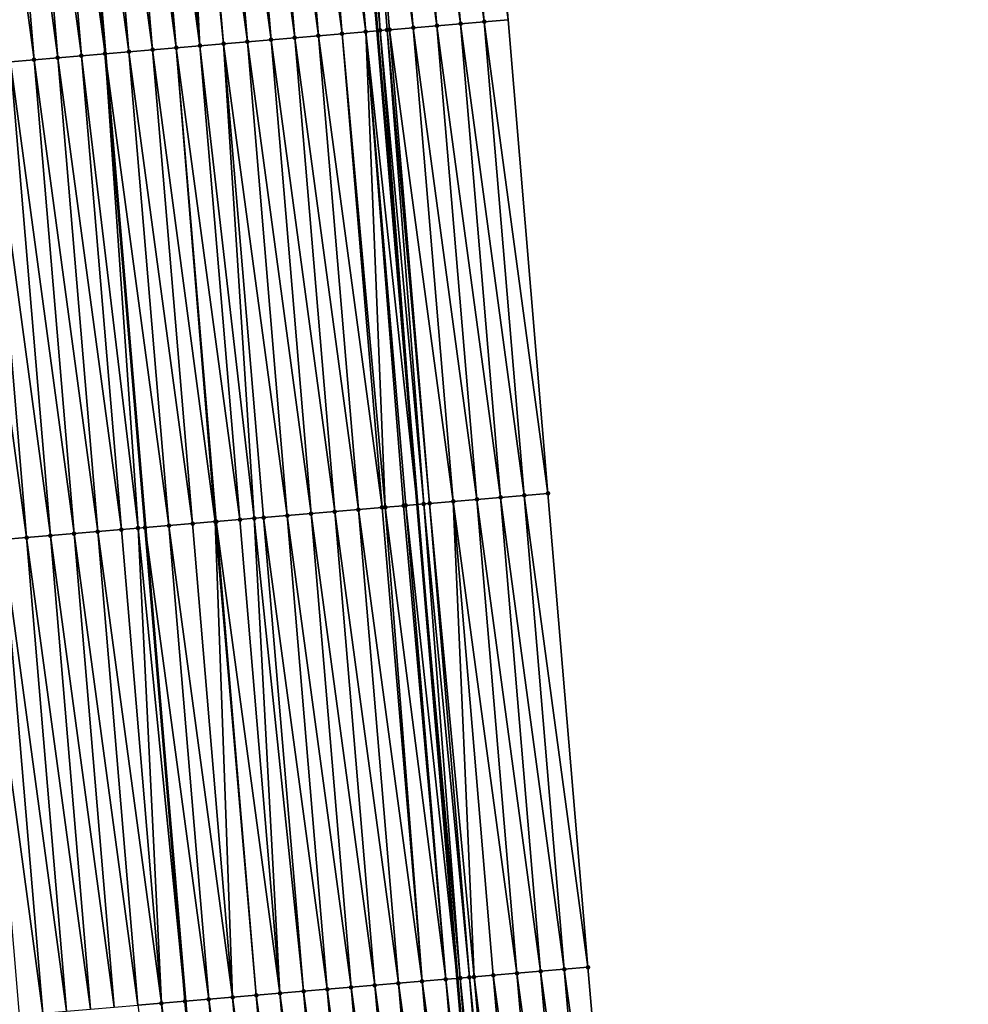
# Model space of a CAD drawing. Header units: feet. Extents: x 2007189 to 2022806, y 818621 to 837694.
# Tile 284 of 656: x 2011404 to 2011444, y 827768 to 827809. Entities that reach past the tile are written whole.
import ezdxf

# ---------------------------------------------------------------- set-up
doc = ezdxf.new("R2010")
doc.units = ezdxf.units.FT
doc.header["$MEASUREMENT"] = 0
for name, color, linetype, lineweight in [('EP_Travel Lane', 172, 'Continuous', 53), ('Road Shots', 141, 'Continuous', 100), ('Road X-Section', 40, 'Continuous', 13), ('STRIPING', 60, 'Continuous', 53)]:
    doc.layers.add(name, color=color, linetype=linetype, lineweight=lineweight)
doc.layers.add('I-77-MM17-21_SB-Surface-Border', color=7, linetype='Continuous')
doc.layers.add('I-77-MM17-21_SB-Surface-TIN', color=7, linetype='Continuous')

msp = doc.modelspace()

# ---------------------------------------------------------------- linework, layer by layer
at = {"layer": 'EP_Travel Lane'}
msp.add_polyline3d([(2011409.04316171, 827948.2270150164, 310.9846433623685), (2011410.169918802, 827928.2592545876, 310.8458249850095), (2011411.330067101, 827908.479919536, 310.7215477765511), (2011412.731529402, 827888.5294200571, 310.6054672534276), (2011414.132993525, 827868.5788946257, 310.4939061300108), (2011415.534457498, 827848.62837135, 310.3819786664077), (2011416.96838577, 827828.8682910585, 310.2899711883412), (2011418.649873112, 827808.9391358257, 310.247809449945), (2011420.33135064, 827789.0100969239, 310.1681528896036), (2011422.012834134, 827769.0809873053, 310.1113207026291), (2011423.720994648, 827749.3435249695, 310.0178631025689), (2011425.680445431, 827729.4397837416, 309.9706339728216), (2011427.639887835, 827709.5361276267, 309.8995087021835), (2011429.599320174, 827689.6325737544, 309.7996752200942), (2011431.582848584, 827669.8592942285, 309.7448430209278), (2011433.791590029, 827649.9815988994, 309.6945927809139), (2011436.000330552, 827630.1039118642, 309.639999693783), (2011438.209076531, 827610.2261757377, 309.6110393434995)], dxfattribs=at)
at = {"layer": 'I-77-MM17-21_SB-Surface-Border', "color": 3, "linetype": 'Continuous', "lineweight": -3}
msp.add_polyline3d([(2011414.554255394, 827948.5394865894, 310.739899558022), (2011414.682612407, 827928.5151821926, 310.6348877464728), (2011414.843438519, 827908.7277827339, 310.5673991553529), (2011416.245883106, 827888.7773809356, 310.4463364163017), (2011418.64584668, 827868.8973776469, 310.2771254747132), (2011420.048297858, 827848.946882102, 310.1724531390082), (2011422.471112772, 827829.3334139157, 310.0210157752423), (2011424.152601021, 827809.4042479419, 309.9823096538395), (2011425.834083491, 827789.4751504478, 309.9215481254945), (2011427.515572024, 827769.5459811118, 309.8839816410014), (2011429.215421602, 827749.8852284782, 309.7961838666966), (2011431.174863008, 827729.9815825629, 309.722194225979), (2011433.134304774, 827710.0779329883, 309.6492331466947), (2011434.098569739, 827690.0761857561, 309.6113424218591), (2011437.063461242, 827670.4518728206, 309.5083658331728), (2011439.211739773, 827650.5676363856, 309.4626476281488), (2011440.365810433, 827630.5759257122, 309.4483416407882), (2011443.508296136, 827610.7991700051, 309.3677215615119)], dxfattribs=at)
at = {"layer": 'I-77-MM17-21_SB-Surface-TIN', "color": 128, "linetype": 'Continuous', "lineweight": -3}
for points in [[(2011422.159708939, 827809.2357805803, 310.0849697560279), (2011420.478220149, 827829.1649529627, 310.1216063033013), (2011419.481774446, 827829.0807152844, 310.1742240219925)], [(2011423.156154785, 827809.3200165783, 310.0328924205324), (2011421.474665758, 827829.2491917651, 310.068626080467), (2011420.478220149, 827829.1649529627, 310.1216063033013)], [(2011422.159708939, 827809.2357805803, 310.0849697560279), (2011423.156154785, 827809.3200165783, 310.0328924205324), (2011420.478220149, 827829.1649529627, 310.1216063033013)], [(2011423.156154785, 827809.3200165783, 310.0328924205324), (2011424.152601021, 827809.4042479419, 309.9823096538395), (2011421.474665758, 827829.2491917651, 310.068626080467)], [(2011417.177469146, 827808.8147258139, 310.3049739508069), (2011415.49598021, 827828.7438999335, 310.3410427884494), (2011414.499528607, 827828.6597321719, 310.3711135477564)], [(2011415.49598021, 827828.7438999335, 310.3410427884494), (2011418.17391664, 827808.8989422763, 310.2591965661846), (2011416.492430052, 827828.8280885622, 310.3042427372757)], [(2011417.177469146, 827808.8147258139, 310.3049739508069), (2011418.17391664, 827808.8989422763, 310.2591965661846), (2011415.49598021, 827828.7438999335, 310.3410427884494)], [(2011416.492430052, 827828.8280885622, 310.3042427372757), (2011418.649873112, 827808.9391358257, 310.247809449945), (2011416.96838577, 827828.8682910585, 310.2899711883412)], [(2011416.492430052, 827828.8280885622, 310.3042427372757), (2011418.17391664, 827808.8989422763, 310.2591965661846), (2011418.649873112, 827808.9391358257, 310.247809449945)], [(2011417.47990214, 827828.9114972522, 310.2746333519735), (2011416.96838577, 827828.8682910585, 310.2899711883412), (2011418.774723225, 827808.9496791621, 310.2448224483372)], [(2011418.774723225, 827808.9496791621, 310.2448224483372), (2011416.96838577, 827828.8682910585, 310.2899711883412), (2011418.649873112, 827808.9391358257, 310.247809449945)], [(2011417.47990214, 827828.9114972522, 310.2746333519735), (2011419.170369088, 827808.9831000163, 310.2323561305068), (2011417.488881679, 827828.9122560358, 310.2742648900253)], [(2011417.47990214, 827828.9114972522, 310.2746333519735), (2011418.774723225, 827808.9496791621, 310.2448224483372), (2011419.070052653, 827808.9746230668, 310.2364954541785)], [(2011417.47990214, 827828.9114972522, 310.2746333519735), (2011419.070052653, 827808.9746230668, 310.2364954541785), (2011419.170369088, 827808.9831000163, 310.2323561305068)], [(2011417.488881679, 827828.9122560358, 310.2742648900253), (2011420.166814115, 827809.0673457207, 310.1771485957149), (2011418.485328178, 827828.9964842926, 310.2246854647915)], [(2011417.488881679, 827828.9122560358, 310.2742648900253), (2011419.170369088, 827808.9831000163, 310.2323561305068), (2011420.166814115, 827809.0673457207, 310.1771485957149)], [(2011421.163263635, 827809.1515381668, 310.1391160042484), (2011419.481774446, 827829.0807152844, 310.1742240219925), (2011418.485328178, 827828.9964842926, 310.2246854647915)], [(2011420.166814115, 827809.0673457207, 310.1771485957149), (2011421.163263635, 827809.1515381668, 310.1391160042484), (2011418.485328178, 827828.9964842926, 310.2246854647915)], [(2011421.163263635, 827809.1515381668, 310.1391160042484), (2011422.159708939, 827809.2357805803, 310.0849697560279), (2011419.481774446, 827829.0807152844, 310.1742240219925)], [(2011411.198764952, 827808.3096549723, 310.5061340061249), (2011410.1674743, 827828.2937331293, 310.5278803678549), (2011409.517275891, 827828.2388305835, 310.5417129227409)], [(2011412.195215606, 827808.3938339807, 310.4724349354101), (2011410.513729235, 827828.3229776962, 310.5183011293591), (2011410.1674743, 827828.2937331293, 310.5278803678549)], [(2011411.198764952, 827808.3096549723, 310.5061340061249), (2011412.195215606, 827808.3938339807, 310.4724349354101), (2011410.1674743, 827828.2937331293, 310.5278803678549)], [(2011413.191666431, 827808.4780109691, 310.4393871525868), (2011411.510178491, 827828.4071732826, 310.4792573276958), (2011410.513729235, 827828.3229776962, 310.5183011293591)], [(2011412.195215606, 827808.3938339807, 310.4724349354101), (2011413.191666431, 827808.4780109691, 310.4393871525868), (2011410.513729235, 827828.3229776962, 310.5183011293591)], [(2011414.188117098, 827808.5621898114, 310.405741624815), (2011412.506628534, 827828.4913595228, 310.4432275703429), (2011411.510178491, 827828.4071732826, 310.4792573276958)], [(2011413.191666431, 827808.4780109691, 310.4393871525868), (2011414.188117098, 827808.5621898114, 310.405741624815), (2011411.510178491, 827828.4071732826, 310.4792573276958)], [(2011415.184566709, 827808.6463811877, 310.3680539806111), (2011413.503078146, 827828.57555088, 310.4055475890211), (2011412.506628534, 827828.4913595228, 310.4432275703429)], [(2011414.188117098, 827808.5621898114, 310.405741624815), (2011415.184566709, 827808.6463811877, 310.3680539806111), (2011412.506628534, 827828.4913595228, 310.4432275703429)], [(2011416.181016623, 827808.7305689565, 310.3315297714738), (2011414.499528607, 827828.6597321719, 310.3711135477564), (2011413.503078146, 827828.57555088, 310.4055475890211)], [(2011415.184566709, 827808.6463811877, 310.3680539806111), (2011416.181016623, 827808.7305689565, 310.3315297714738), (2011413.503078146, 827828.57555088, 310.4055475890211)], [(2011416.181016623, 827808.7305689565, 310.3315297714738), (2011417.177469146, 827808.8147258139, 310.3049739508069), (2011414.499528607, 827828.6597321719, 310.3711135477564)], [(2011404.535027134, 827827.8178820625, 310.7274472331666), (2011407.212958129, 827807.9729131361, 310.649078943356), (2011405.531471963, 827827.9020544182, 310.6957224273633)], [(2011408.209415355, 827808.0570899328, 310.6162655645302), (2011406.527927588, 827827.9862501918, 310.6567908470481), (2011405.531471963, 827827.9020544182, 310.6957224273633)], [(2011408.209415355, 827808.0570899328, 310.6162655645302), (2011405.531471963, 827827.9020544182, 310.6957224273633), (2011407.212958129, 827807.9729131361, 310.649078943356)], [(2011409.205864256, 827808.1412897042, 310.5758707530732), (2011407.524377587, 827828.0704369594, 310.6205909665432), (2011406.527927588, 827827.9862501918, 310.6567908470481)], [(2011408.209415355, 827808.0570899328, 310.6162655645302), (2011409.205864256, 827808.1412897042, 310.5758707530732), (2011406.527927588, 827827.9862501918, 310.6567908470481)], [(2011410.202313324, 827808.2254875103, 310.5361096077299), (2011408.520825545, 827828.1546479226, 310.5765884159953), (2011407.524377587, 827828.0704369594, 310.6205909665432)], [(2011409.205864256, 827808.1412897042, 310.5758707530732), (2011410.202313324, 827808.2254875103, 310.5361096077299), (2011407.524377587, 827828.0704369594, 310.6205909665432)], [(2011411.198764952, 827808.3096549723, 310.5061340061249), (2011409.517275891, 827828.2388305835, 310.5417129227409), (2011408.520825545, 827828.1546479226, 310.5765884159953)], [(2011410.202313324, 827808.2254875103, 310.5361096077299), (2011411.198764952, 827808.3096549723, 310.5061340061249), (2011408.520825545, 827828.1546479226, 310.5765884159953)], [(2011404.223609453, 827807.7204128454, 310.7385026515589), (2011402.542126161, 827827.6495200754, 310.7961228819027), (2011401.545676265, 827827.5653320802, 310.8327186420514)], [(2011403.227158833, 827807.6362334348, 310.7723315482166), (2011404.223609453, 827807.7204128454, 310.7385026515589), (2011401.545676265, 827827.5653320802, 310.8327186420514)], [(2011405.220060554, 827807.8045865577, 310.7065114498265), (2011403.538576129, 827827.733707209, 310.7598049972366), (2011402.542126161, 827827.6495200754, 310.7961228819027)], [(2011404.223609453, 827807.7204128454, 310.7385026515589), (2011405.220060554, 827807.8045865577, 310.7065114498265), (2011402.542126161, 827827.6495200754, 310.7961228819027)], [(2011406.216512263, 827807.8887530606, 310.6768450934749), (2011404.535027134, 827827.8178820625, 310.7274472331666), (2011403.538576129, 827827.733707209, 310.7598049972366)], [(2011405.220060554, 827807.8045865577, 310.7065114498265), (2011406.216512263, 827807.8887530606, 310.6768450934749), (2011403.538576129, 827827.733707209, 310.7598049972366)], [(2011406.216512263, 827807.8887530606, 310.6768450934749), (2011407.212958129, 827807.9729131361, 310.649078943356), (2011404.535027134, 827827.8178820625, 310.7274472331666)], [(2011423.841191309, 827789.306684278, 310.0238240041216), (2011422.159708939, 827809.2357805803, 310.0849697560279), (2011421.163263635, 827809.1515381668, 310.1391160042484)], [(2011424.837637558, 827789.3909154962, 309.9732880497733), (2011423.156154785, 827809.3200165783, 310.0328924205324), (2011422.159708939, 827809.2357805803, 310.0849697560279)], [(2011423.841191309, 827789.306684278, 310.0238240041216), (2011424.837637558, 827789.3909154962, 309.9732880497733), (2011422.159708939, 827809.2357805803, 310.0849697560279)], [(2011423.156154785, 827809.3200165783, 310.0328924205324), (2011425.834083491, 827789.4751504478, 309.9215481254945), (2011424.152601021, 827809.4042479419, 309.9823096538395)], [(2011424.837637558, 827789.3909154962, 309.9732880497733), (2011425.834083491, 827789.4751504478, 309.9215481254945), (2011423.156154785, 827809.3200165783, 310.0328924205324)], [(2011417.177469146, 827808.8147258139, 310.3049739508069), (2011418.989242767, 827788.896666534, 310.2297621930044), (2011418.17391664, 827808.8989422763, 310.2591965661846)], [(2011418.17391664, 827808.8989422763, 310.2591965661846), (2011420.33135064, 827789.0100969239, 310.1681528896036), (2011418.649873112, 827808.9391358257, 310.247809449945)], [(2011419.855393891, 827788.96990664, 310.1784869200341), (2011420.33135064, 827789.0100969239, 310.1681528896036), (2011418.17391664, 827808.8989422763, 310.2591965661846)], [(2011418.989242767, 827788.896666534, 310.2297621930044), (2011419.758782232, 827788.9617376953, 310.184092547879), (2011418.17391664, 827808.8989422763, 310.2591965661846)], [(2011419.758782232, 827788.9617376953, 310.184092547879), (2011419.855393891, 827788.96990664, 310.1784869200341), (2011418.17391664, 827808.8989422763, 310.2591965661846)], [(2011418.774723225, 827808.9496791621, 310.2448224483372), (2011418.649873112, 827808.9391358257, 310.247809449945), (2011420.33135064, 827789.0100969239, 310.1681528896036)], [(2011420.610512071, 827789.0336696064, 310.1620917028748), (2011419.070052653, 827808.9746230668, 310.2364954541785), (2011418.774723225, 827808.9496791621, 310.2448224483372)], [(2011420.610512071, 827789.0336696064, 310.1620917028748), (2011418.774723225, 827808.9496791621, 310.2448224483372), (2011420.33135064, 827789.0100969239, 310.1681528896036)], [(2011420.851847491, 827789.05405073, 310.1560483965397), (2011419.170369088, 827808.9831000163, 310.2323561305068), (2011419.070052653, 827808.9746230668, 310.2364954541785)], [(2011420.610512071, 827789.0336696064, 310.1620917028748), (2011420.851847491, 827789.05405073, 310.1560483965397), (2011419.070052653, 827808.9746230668, 310.2364954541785)], [(2011421.848297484, 827789.1382375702, 310.1198236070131), (2011420.166814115, 827809.0673457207, 310.1771485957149), (2011419.170369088, 827808.9831000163, 310.2323561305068)], [(2011420.851847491, 827789.05405073, 310.1560483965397), (2011421.848297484, 827789.1382375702, 310.1198236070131), (2011419.170369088, 827808.9831000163, 310.2323561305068)], [(2011422.844746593, 827789.2224348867, 310.0802204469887), (2011421.163263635, 827809.1515381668, 310.1391160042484), (2011420.166814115, 827809.0673457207, 310.1771485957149)], [(2011421.848297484, 827789.1382375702, 310.1198236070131), (2011422.844746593, 827789.2224348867, 310.0802204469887), (2011420.166814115, 827809.0673457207, 310.1771485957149)], [(2011422.844746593, 827789.2224348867, 310.0802204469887), (2011423.841191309, 827789.306684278, 310.0238240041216), (2011421.163263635, 827809.1515381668, 310.1391160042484)], [(2011414.8731491, 827788.5489111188, 310.3793855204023), (2011413.191666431, 827808.4780109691, 310.4393871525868), (2011412.195215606, 827808.3938339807, 310.4724349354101)], [(2011415.869599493, 827788.6330932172, 310.3446899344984), (2011414.188117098, 827808.5621898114, 310.405741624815), (2011413.191666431, 827808.4780109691, 310.4393871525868)], [(2011414.8731491, 827788.5489111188, 310.3793855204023), (2011415.869599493, 827788.6330932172, 310.3446899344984), (2011413.191666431, 827808.4780109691, 310.4393871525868)], [(2011416.866047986, 827788.7172978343, 310.3027323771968), (2011415.184566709, 827808.6463811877, 310.3680539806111), (2011414.188117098, 827808.5621898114, 310.405741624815)], [(2011415.869599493, 827788.6330932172, 310.3446899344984), (2011416.866047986, 827788.7172978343, 310.3027323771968), (2011414.188117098, 827808.5621898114, 310.405741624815)], [(2011417.862498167, 827788.8014824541, 310.2672236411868), (2011416.181016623, 827808.7305689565, 310.3315297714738), (2011415.184566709, 827808.6463811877, 310.3680539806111)], [(2011416.866047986, 827788.7172978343, 310.3027323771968), (2011417.862498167, 827788.8014824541, 310.2672236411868), (2011415.184566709, 827808.6463811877, 310.3680539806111)], [(2011416.181016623, 827808.7305689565, 310.3315297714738), (2011418.858949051, 827788.8856587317, 310.2344051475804), (2011417.177469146, 827808.8147258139, 310.3049739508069)], [(2011417.862498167, 827788.8014824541, 310.2672236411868), (2011418.858949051, 827788.8856587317, 310.2344051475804), (2011416.181016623, 827808.7305689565, 310.3315297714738)], [(2011417.177469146, 827808.8147258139, 310.3049739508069), (2011418.858949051, 827788.8856587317, 310.2344051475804), (2011418.989242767, 827788.896666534, 310.2297621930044)], [(2011409.890898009, 827788.1279902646, 310.5562052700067), (2011408.209415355, 827808.0570899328, 310.6162655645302), (2011407.212958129, 827807.9729131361, 310.649078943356)], [(2011410.887347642, 827788.2121813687, 310.5186053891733), (2011409.205864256, 827808.1412897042, 310.5758707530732), (2011408.209415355, 827808.0570899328, 310.6162655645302)], [(2011409.890898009, 827788.1279902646, 310.5562052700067), (2011410.887347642, 827788.2121813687, 310.5186053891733), (2011408.209415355, 827808.0570899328, 310.6162655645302)], [(2011411.83975672, 827788.2926868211, 310.471337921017), (2011410.202313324, 827808.2254875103, 310.5361096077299), (2011409.205864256, 827808.1412897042, 310.5758707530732)], [(2011410.887347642, 827788.2121813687, 310.5186053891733), (2011411.83975672, 827788.2926868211, 310.471337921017), (2011409.205864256, 827808.1412897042, 310.5758707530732)], [(2011412.880244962, 827788.3805866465, 310.4359662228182), (2011411.198764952, 827808.3096549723, 310.5061340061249), (2011410.202313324, 827808.2254875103, 310.5361096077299)], [(2011411.83975672, 827788.2926868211, 310.471337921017), (2011411.88379417, 827788.2964092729, 310.4691381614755), (2011410.202313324, 827808.2254875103, 310.5361096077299)], [(2011411.88379417, 827788.2964092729, 310.4691381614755), (2011412.880244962, 827788.3805866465, 310.4359662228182), (2011410.202313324, 827808.2254875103, 310.5361096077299)], [(2011413.479822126, 827788.4312074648, 310.4255426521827), (2011412.195215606, 827808.3938339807, 310.4724349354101), (2011411.198764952, 827808.3096549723, 310.5061340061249)], [(2011412.880244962, 827788.3805866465, 310.4359662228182), (2011413.479822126, 827788.4312074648, 310.4255426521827), (2011411.198764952, 827808.3096549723, 310.5061340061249)], [(2011413.479822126, 827788.4312074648, 310.4255426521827), (2011413.876698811, 827788.4647277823, 310.4144803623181), (2011412.195215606, 827808.3938339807, 310.4724349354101)], [(2011413.876698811, 827788.4647277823, 310.4144803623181), (2011414.8731491, 827788.5489111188, 310.3793855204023), (2011412.195215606, 827808.3938339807, 310.4724349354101)], [(2011404.908640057, 827787.7071507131, 310.7068061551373), (2011403.227158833, 827807.6362334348, 310.7723315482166), (2011402.23070845, 827807.552051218, 310.8070653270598)], [(2011405.905090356, 827787.7913339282, 310.6717504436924), (2011404.223609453, 827807.7204128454, 310.7385026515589), (2011403.227158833, 827807.6362334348, 310.7723315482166)], [(2011404.908640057, 827787.7071507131, 310.7068061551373), (2011405.905090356, 827787.7913339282, 310.6717504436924), (2011403.227158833, 827807.6362334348, 310.7723315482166)], [(2011406.901541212, 827787.8755105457, 310.6388223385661), (2011405.220060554, 827807.8045865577, 310.7065114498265), (2011404.223609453, 827807.7204128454, 310.7385026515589)], [(2011405.905090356, 827787.7913339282, 310.6717504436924), (2011406.901541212, 827787.8755105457, 310.6388223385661), (2011404.223609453, 827807.7204128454, 310.7385026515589)], [(2011407.897993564, 827787.959669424, 310.6116147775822), (2011406.216512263, 827807.8887530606, 310.6768450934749), (2011405.220060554, 827807.8045865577, 310.7065114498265)], [(2011406.901541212, 827787.8755105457, 310.6388223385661), (2011407.897993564, 827787.959669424, 310.6116147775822), (2011405.220060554, 827807.8045865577, 310.7065114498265)], [(2011408.594653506, 827788.0184915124, 310.597962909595), (2011407.212958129, 827807.9729131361, 310.649078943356), (2011406.216512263, 827807.8887530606, 310.6768450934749)], [(2011407.897993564, 827787.959669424, 310.6116147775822), (2011408.594653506, 827788.0184915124, 310.597962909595), (2011406.216512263, 827807.8887530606, 310.6768450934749)], [(2011409.890898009, 827788.1279902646, 310.5562052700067), (2011407.212958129, 827807.9729131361, 310.649078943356), (2011408.894441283, 827788.0438075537, 310.5909258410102)], [(2011408.594653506, 827788.0184915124, 310.597962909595), (2011408.894441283, 827788.0438075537, 310.5909258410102), (2011407.212958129, 827807.9729131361, 310.649078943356)], [(2011403.912190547, 827787.622958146, 310.7448777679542), (2011402.23070845, 827807.552051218, 310.8070653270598), (2011401.234259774, 827807.4678487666, 310.8483244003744)], [(2011403.912190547, 827787.622958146, 310.7448777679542), (2011401.234259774, 827807.4678487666, 310.8483244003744), (2011402.915742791, 827787.5387448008, 310.7896499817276)], [(2011404.908640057, 827787.7071507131, 310.7068061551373), (2011402.23070845, 827807.552051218, 310.8070653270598), (2011403.912190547, 827787.622958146, 310.7448777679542)], [(2011426.519123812, 827769.4617731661, 309.9270111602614), (2011424.837637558, 827789.3909154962, 309.9732880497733), (2011423.841191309, 827789.306684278, 310.0238240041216)], [(2011427.515572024, 827769.5459811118, 309.8839816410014), (2011425.834083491, 827789.4751504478, 309.9215481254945), (2011424.837637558, 827789.3909154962, 309.9732880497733)], [(2011426.519123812, 827769.4617731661, 309.9270111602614), (2011427.515572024, 827769.5459811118, 309.8839816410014), (2011424.837637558, 827789.3909154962, 309.9732880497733)], [(2011421.536878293, 827769.0407862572, 310.1251252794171), (2011419.758782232, 827788.9617376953, 310.184092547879), (2011418.989242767, 827788.896666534, 310.2297621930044)], [(2011421.536878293, 827769.0407862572, 310.1251252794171), (2011419.855393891, 827788.96990664, 310.1784869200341), (2011419.758782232, 827788.9617376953, 310.184092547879)], [(2011419.855393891, 827788.96990664, 310.1784869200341), (2011422.012834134, 827769.0809873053, 310.1113207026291), (2011420.33135064, 827789.0100969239, 310.1681528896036)], [(2011421.536878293, 827769.0407862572, 310.1251252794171), (2011422.012834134, 827769.0809873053, 310.1113207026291), (2011419.855393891, 827788.96990664, 310.1784869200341)], [(2011422.144299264, 827769.0920913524, 310.1075077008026), (2011420.610512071, 827789.0336696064, 310.1620917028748), (2011420.33135064, 827789.0100969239, 310.1681528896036)], [(2011422.144299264, 827769.0920913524, 310.1075077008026), (2011420.33135064, 827789.0100969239, 310.1681528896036), (2011422.012834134, 827769.0809873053, 310.1113207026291)], [(2011422.533330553, 827769.124946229, 310.097566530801), (2011420.851847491, 827789.05405073, 310.1560483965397), (2011420.610512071, 827789.0336696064, 310.1620917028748)], [(2011422.144299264, 827769.0920913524, 310.1075077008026), (2011422.533330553, 827769.124946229, 310.097566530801), (2011420.610512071, 827789.0336696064, 310.1620917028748)], [(2011422.72480379, 827769.141121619, 310.0911072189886), (2011421.848297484, 827789.1382375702, 310.1198236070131), (2011420.851847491, 827789.05405073, 310.1560483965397)], [(2011422.533330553, 827769.124946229, 310.097566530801), (2011422.72480379, 827769.141121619, 310.0911072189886), (2011420.851847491, 827789.05405073, 310.1560483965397)], [(2011424.526230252, 827769.2933233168, 310.0240210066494), (2011422.844746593, 827789.2224348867, 310.0802204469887), (2011421.848297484, 827789.1382375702, 310.1198236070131)], [(2011423.529780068, 827769.2091387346, 310.0595162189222), (2011424.526230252, 827769.2933233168, 310.0240210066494), (2011421.848297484, 827789.1382375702, 310.1198236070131)], [(2011422.72480379, 827769.141121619, 310.0911072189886), (2011423.529780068, 827769.2091387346, 310.0595162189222), (2011421.848297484, 827789.1382375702, 310.1198236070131)], [(2011425.522676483, 827769.3775547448, 309.9734188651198), (2011423.841191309, 827789.306684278, 310.0238240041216), (2011422.844746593, 827789.2224348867, 310.0802204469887)], [(2011424.526230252, 827769.2933233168, 310.0240210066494), (2011425.522676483, 827769.3775547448, 309.9734188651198), (2011422.844746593, 827789.2224348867, 310.0802204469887)], [(2011425.522676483, 827769.3775547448, 309.9734188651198), (2011426.519123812, 827769.4617731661, 309.9270111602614), (2011423.841191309, 827789.306684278, 310.0238240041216)], [(2011413.876698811, 827788.4647277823, 310.4144803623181), (2011416.554627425, 827768.6198627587, 310.3027905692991), (2011414.8731491, 827788.5489111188, 310.3793855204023)], [(2011414.8731491, 827788.5489111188, 310.3793855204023), (2011417.551078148, 827768.7040409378, 310.2693603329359), (2011415.869599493, 827788.6330932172, 310.3446899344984)], [(2011414.8731491, 827788.5489111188, 310.3793855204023), (2011416.554627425, 827768.6198627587, 310.3027905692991), (2011417.551078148, 827768.7040409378, 310.2693603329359)], [(2011418.547528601, 827768.7882223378, 310.2348913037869), (2011416.866047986, 827788.7172978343, 310.3027323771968), (2011415.869599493, 827788.6330932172, 310.3446899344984)], [(2011418.547528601, 827768.7882223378, 310.2348913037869), (2011415.869599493, 827788.6330932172, 310.3446899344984), (2011417.551078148, 827768.7040409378, 310.2693603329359)], [(2011419.543978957, 827768.8724048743, 310.2000559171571), (2011417.862498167, 827788.8014824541, 310.2672236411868), (2011416.866047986, 827788.7172978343, 310.3027323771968)], [(2011418.547528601, 827768.7882223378, 310.2348913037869), (2011419.543978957, 827768.8724048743, 310.2000559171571), (2011416.866047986, 827788.7172978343, 310.3027323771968)], [(2011420.540429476, 827768.9565854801, 310.165843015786), (2011418.858949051, 827788.8856587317, 310.2344051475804), (2011417.862498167, 827788.8014824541, 310.2672236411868)], [(2011419.543978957, 827768.8724048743, 310.2000559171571), (2011420.540429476, 827768.9565854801, 310.165843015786), (2011417.862498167, 827788.8014824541, 310.2672236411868)], [(2011420.540429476, 827768.9565854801, 310.165843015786), (2011418.989242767, 827788.896666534, 310.2297621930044), (2011418.858949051, 827788.8856587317, 310.2344051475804)], [(2011420.540429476, 827768.9565854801, 310.165843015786), (2011421.536878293, 827769.0407862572, 310.1251252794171), (2011418.989242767, 827788.896666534, 310.2297621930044)], [(2011409.890898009, 827788.1279902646, 310.5562052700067), (2011408.894441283, 827788.0438075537, 310.5909258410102), (2011411.572378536, 827768.1989157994, 310.4880216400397)], [(2011409.890898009, 827788.1279902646, 310.5562052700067), (2011412.568827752, 827768.2831118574, 310.4488257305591), (2011410.887347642, 827788.2121813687, 310.5186053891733)], [(2011409.890898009, 827788.1279902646, 310.5562052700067), (2011411.572378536, 827768.1989157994, 310.4880216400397), (2011412.568827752, 827768.2831118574, 310.4488257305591)], [(2011410.887347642, 827788.2121813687, 310.5186053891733), (2011412.568827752, 827768.2831118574, 310.4488257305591), (2011411.83975672, 827788.2926868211, 310.471337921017)], [(2011411.83975672, 827788.2926868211, 310.471337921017), (2011413.565276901, 827768.3673086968, 310.4093778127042), (2011411.88379417, 827788.2964092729, 310.4691381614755)], [(2011411.83975672, 827788.2926868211, 310.471337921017), (2011412.568827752, 827768.2831118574, 310.4488257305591), (2011413.565276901, 827768.3673086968, 310.4093778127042)], [(2011411.88379417, 827788.2964092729, 310.4691381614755), (2011414.561726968, 827768.451494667, 310.3734350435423), (2011412.880244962, 827788.3805866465, 310.4359662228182)], [(2011411.88379417, 827788.2964092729, 310.4691381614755), (2011413.565276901, 827768.3673086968, 310.4093778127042), (2011414.561726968, 827768.451494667, 310.3734350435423)], [(2011412.880244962, 827788.3805866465, 310.4359662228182), (2011414.561726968, 827768.451494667, 310.3734350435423), (2011413.479822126, 827788.4312074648, 310.4255426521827)], [(2011413.479822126, 827788.4312074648, 310.4255426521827), (2011415.558177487, 827768.5356752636, 310.3392251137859), (2011413.876698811, 827788.4647277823, 310.4144803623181)], [(2011413.479822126, 827788.4312074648, 310.4255426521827), (2011414.561726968, 827768.451494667, 310.3734350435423), (2011415.558177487, 827768.5356752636, 310.3392251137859)], [(2011413.876698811, 827788.4647277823, 310.4144803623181), (2011415.558177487, 827768.5356752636, 310.3392251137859), (2011416.554627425, 827768.6198627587, 310.3027905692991)], [(2011404.908640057, 827787.7071507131, 310.7068061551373), (2011403.912190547, 827787.622958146, 310.7448777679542), (2011406.590123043, 827767.7780471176, 310.6480094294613)], [(2011404.908640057, 827787.7071507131, 310.7068061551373), (2011407.586574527, 827767.8622162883, 310.6174842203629), (2011405.905090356, 827787.7913339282, 310.6717504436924)], [(2011404.908640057, 827787.7071507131, 310.7068061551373), (2011406.590123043, 827767.7780471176, 310.6480094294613), (2011407.586574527, 827767.8622162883, 310.6174842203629)], [(2011405.905090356, 827787.7913339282, 310.6717504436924), (2011408.583026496, 827767.9463797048, 310.588814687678), (2011406.901541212, 827787.8755105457, 310.6388223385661)], [(2011405.905090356, 827787.7913339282, 310.6717504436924), (2011407.586574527, 827767.8622162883, 310.6174842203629), (2011408.583026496, 827767.9463797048, 310.588814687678)], [(2011406.901541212, 827787.8755105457, 310.6388223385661), (2011409.579478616, 827768.0305413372, 310.5607203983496), (2011407.897993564, 827787.959669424, 310.6116147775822)], [(2011406.901541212, 827787.8755105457, 310.6388223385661), (2011408.583026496, 827767.9463797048, 310.588814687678), (2011409.579478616, 827768.0305413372, 310.5607203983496)], [(2011407.897993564, 827787.959669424, 310.6116147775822), (2011409.579478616, 827768.0305413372, 310.5607203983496), (2011408.594653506, 827788.0184915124, 310.597962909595)], [(2011408.594653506, 827788.0184915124, 310.597962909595), (2011410.575921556, 827768.1147361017, 310.52176914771), (2011408.894441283, 827788.0438075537, 310.5909258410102)], [(2011408.594653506, 827788.0184915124, 310.597962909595), (2011409.579478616, 827768.0305413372, 310.5607203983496), (2011410.575921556, 827768.1147361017, 310.52176914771)], [(2011411.572378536, 827768.1989157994, 310.4880216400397), (2011408.894441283, 827788.0438075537, 310.5909258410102), (2011410.575921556, 827768.1147361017, 310.52176914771)], [(2011404.597224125, 827767.6096607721, 310.7245404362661), (2011402.915742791, 827787.5387448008, 310.7896499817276), (2011401.919292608, 827787.4545602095, 310.8251494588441)], [(2011403.600773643, 827767.5254797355, 310.7588922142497), (2011404.597224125, 827767.6096607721, 310.7245404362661), (2011401.919292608, 827787.4545602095, 310.8251494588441)], [(2011403.912190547, 827787.622958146, 310.7448777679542), (2011402.915742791, 827787.5387448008, 310.7896499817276), (2011405.593672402, 827767.6938679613, 310.6817548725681)], [(2011404.597224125, 827767.6096607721, 310.7245404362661), (2011405.593672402, 827767.6938679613, 310.6817548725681), (2011402.915742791, 827787.5387448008, 310.7896499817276)], [(2011403.912190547, 827787.622958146, 310.7448777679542), (2011405.593672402, 827767.6938679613, 310.6817548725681), (2011406.590123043, 827767.7780471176, 310.6480094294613)], [(2011429.215421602, 827749.8852284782, 309.7961838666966), (2011427.515572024, 827769.5459811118, 309.8839816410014), (2011426.519123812, 827769.4617731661, 309.9270111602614)], [(2011421.536878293, 827769.0407862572, 310.1251252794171), (2011423.720994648, 827749.3435249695, 310.0178631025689), (2011422.012834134, 827769.0809873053, 310.1113207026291)], [(2011422.144299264, 827769.0920913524, 310.1075077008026), (2011422.012834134, 827769.0809873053, 310.1113207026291), (2011423.720994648, 827749.3435249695, 310.0178631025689)], [(2011424.167918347, 827749.3875666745, 310.0057125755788), (2011422.533330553, 827769.124946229, 310.097566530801), (2011422.144299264, 827769.0920913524, 310.1075077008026)], [(2011424.167918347, 827749.3875666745, 310.0057125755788), (2011422.144299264, 827769.0920913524, 310.1075077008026), (2011423.720994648, 827749.3435249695, 310.0178631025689)], [(2011424.515567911, 827749.4218239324, 309.9966959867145), (2011422.72480379, 827769.141121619, 310.0911072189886), (2011422.533330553, 827769.124946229, 310.097566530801)], [(2011424.167918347, 827749.3875666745, 310.0057125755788), (2011424.23954916, 827749.3946227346, 310.0045258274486), (2011422.533330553, 827769.124946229, 310.097566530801)], [(2011424.23954916, 827749.3946227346, 310.0045258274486), (2011424.515567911, 827749.4218239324, 309.9966959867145), (2011422.533330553, 827769.124946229, 310.097566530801)], [(2011425.234724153, 827749.4927387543, 309.9642975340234), (2011423.529780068, 827769.2091387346, 310.0595162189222), (2011422.72480379, 827769.141121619, 310.0911072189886)], [(2011424.515567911, 827749.4218239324, 309.9966959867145), (2011425.234724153, 827749.4927387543, 309.9642975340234), (2011422.72480379, 827769.141121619, 310.0911072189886)], [(2011426.229901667, 827749.5908291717, 309.931257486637), (2011424.526230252, 827769.2933233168, 310.0240210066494), (2011423.529780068, 827769.2091387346, 310.0595162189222)], [(2011425.234724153, 827749.4927387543, 309.9642975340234), (2011426.229901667, 827749.5908291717, 309.931257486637), (2011423.529780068, 827769.2091387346, 310.0595162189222)], [(2011427.225075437, 827749.68895762, 309.8875396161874), (2011425.522676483, 827769.3775547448, 309.9734188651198), (2011424.526230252, 827769.2933233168, 310.0240210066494)], [(2011426.229901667, 827749.5908291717, 309.931257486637), (2011427.225075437, 827749.68895762, 309.8875396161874), (2011424.526230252, 827769.2933233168, 310.0240210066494)], [(2011428.220248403, 827749.7870942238, 309.8415319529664), (2011426.519123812, 827769.4617731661, 309.9270111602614), (2011425.522676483, 827769.3775547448, 309.9734188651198)], [(2011427.225075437, 827749.68895762, 309.8875396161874), (2011428.220248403, 827749.7870942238, 309.8415319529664), (2011425.522676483, 827769.3775547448, 309.9734188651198)], [(2011428.220248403, 827749.7870942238, 309.8415319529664), (2011429.215421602, 827749.8852284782, 309.7961838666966), (2011426.519123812, 827769.4617731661, 309.9270111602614)], [(2011419.263668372, 827748.9041017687, 310.1890649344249), (2011417.551078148, 827768.7040409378, 310.2693603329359), (2011416.554627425, 827768.6198627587, 310.3027905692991)], [(2011420.258844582, 827749.0022054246, 310.1523079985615), (2011418.547528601, 827768.7882223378, 310.2348913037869), (2011417.551078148, 827768.7040409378, 310.2693603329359)], [(2011419.263668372, 827748.9041017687, 310.1890649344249), (2011420.258844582, 827749.0022054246, 310.1523079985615), (2011417.551078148, 827768.7040409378, 310.2693603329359)], [(2011421.254020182, 827749.1003152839, 310.1138093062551), (2011419.543978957, 827768.8724048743, 310.2000559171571), (2011418.547528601, 827768.7882223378, 310.2348913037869)], [(2011420.258844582, 827749.0022054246, 310.1523079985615), (2011421.254020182, 827749.1003152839, 310.1138093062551), (2011418.547528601, 827768.7882223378, 310.2348913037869)], [(2011422.249197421, 827749.1984084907, 310.0799861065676), (2011420.540429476, 827768.9565854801, 310.165843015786), (2011419.543978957, 827768.8724048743, 310.2000559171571)], [(2011421.254020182, 827749.1003152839, 310.1138093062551), (2011422.249197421, 827749.1984084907, 310.0799861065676), (2011419.543978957, 827768.8724048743, 310.2000559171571)], [(2011423.244369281, 827749.2965563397, 310.0308211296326), (2011421.536878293, 827769.0407862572, 310.1251252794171), (2011420.540429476, 827768.9565854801, 310.165843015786)], [(2011422.249197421, 827749.1984084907, 310.0799861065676), (2011423.244369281, 827749.2965563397, 310.0308211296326), (2011420.540429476, 827768.9565854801, 310.165843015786)], [(2011423.244369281, 827749.2965563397, 310.0308211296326), (2011423.720994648, 827749.3435249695, 310.0178631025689), (2011421.536878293, 827769.0407862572, 310.1251252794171)], [(2011414.287785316, 827748.4136038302, 310.3671386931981), (2011412.568827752, 827768.2831118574, 310.4488257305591), (2011411.572378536, 827768.1989157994, 310.4880216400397)], [(2011415.282960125, 827748.5117217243, 310.326384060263), (2011413.565276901, 827768.3673086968, 310.4093778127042), (2011412.568827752, 827768.2831118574, 310.4488257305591)], [(2011414.287785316, 827748.4136038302, 310.3671386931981), (2011415.282960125, 827748.5117217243, 310.326384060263), (2011412.568827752, 827768.2831118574, 310.4488257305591)], [(2011416.278137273, 827748.6098158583, 310.2923005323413), (2011414.561726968, 827768.451494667, 310.3734350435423), (2011413.565276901, 827768.3673086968, 310.4093778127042)], [(2011415.282960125, 827748.5117217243, 310.326384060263), (2011416.278137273, 827748.6098158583, 310.2923005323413), (2011413.565276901, 827768.3673086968, 310.4093778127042)], [(2011417.273314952, 827748.707904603, 310.2597301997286), (2011415.558177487, 827768.5356752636, 310.3392251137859), (2011414.561726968, 827768.451494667, 310.3734350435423)], [(2011416.278137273, 827748.6098158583, 310.2923005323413), (2011417.273314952, 827748.707904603, 310.2597301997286), (2011414.561726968, 827768.451494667, 310.3734350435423)], [(2011418.268491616, 827748.8060036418, 310.2242695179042), (2011416.554627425, 827768.6198627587, 310.3027905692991), (2011415.558177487, 827768.5356752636, 310.3392251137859)], [(2011418.268491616, 827748.8060036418, 310.2242695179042), (2011415.558177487, 827768.5356752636, 310.3392251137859), (2011417.273314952, 827748.707904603, 310.2597301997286)], [(2011418.268491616, 827748.8060036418, 310.2242695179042), (2011419.263668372, 827748.9041017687, 310.1890649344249), (2011416.554627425, 827768.6198627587, 310.3027905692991)], [(2011411.302251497, 827748.1193455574, 310.4626145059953), (2011409.579478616, 827768.0305413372, 310.5607203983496), (2011408.583026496, 827767.9463797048, 310.588814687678)], [(2011409.579478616, 827768.0305413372, 310.5607203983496), (2011412.297427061, 827748.2173932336, 310.441406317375), (2011410.575921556, 827768.1147361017, 310.52176914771)], [(2011411.302251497, 827748.1193455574, 310.4626145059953), (2011412.297427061, 827748.2173932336, 310.441406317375), (2011409.579478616, 827768.0305413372, 310.5607203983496)], [(2011413.292609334, 827748.3154978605, 310.4045452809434), (2011411.572378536, 827768.1989157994, 310.4880216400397), (2011410.575921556, 827768.1147361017, 310.52176914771)], [(2011413.292609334, 827748.3154978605, 310.4045452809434), (2011410.575921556, 827768.1147361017, 310.52176914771), (2011412.297427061, 827748.2173932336, 310.441406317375)], [(2011413.292609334, 827748.3154978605, 310.4045452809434), (2011414.287785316, 827748.4136038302, 310.3671386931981), (2011411.572378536, 827768.1989157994, 310.4880216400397)]]:
    msp.add_3dface(points, dxfattribs=at)
at = {"layer": 'Road Shots', "lineweight": 100}
for p in [(2011422.159708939, 827809.2357805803, 310.0849697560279), (2011423.156154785, 827809.3200165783, 310.0328924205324), (2011418.17391664, 827808.8989422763, 310.2591965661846), (2011418.774723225, 827808.9496791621, 310.2448224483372), (2011419.070052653, 827808.9746230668, 310.2364954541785), (2011419.170369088, 827808.9831000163, 310.2323561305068), (2011420.166814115, 827809.0673457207, 310.1771485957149), (2011421.163263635, 827809.1515381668, 310.1391160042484), (2011413.191666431, 827808.4780109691, 310.4393871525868), (2011414.188117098, 827808.5621898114, 310.405741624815), (2011415.184566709, 827808.6463811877, 310.3680539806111), (2011416.181016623, 827808.7305689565, 310.3315297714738), (2011417.177469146, 827808.8147258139, 310.3049739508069), (2011408.209415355, 827808.0570899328, 310.6162655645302), (2011409.205864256, 827808.1412897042, 310.5758707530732), (2011410.202313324, 827808.2254875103, 310.5361096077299), (2011411.198764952, 827808.3096549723, 310.5061340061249), (2011412.195215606, 827808.3938339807, 310.4724349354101), (2011404.223609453, 827807.7204128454, 310.7385026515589), (2011405.220060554, 827807.8045865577, 310.7065114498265), (2011406.216512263, 827807.8887530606, 310.6768450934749), (2011407.212964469, 827807.9729136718, 310.6490787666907), (2011424.837637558, 827789.3909154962, 309.9732880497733), (2011425.834083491, 827789.4751504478, 309.9215481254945), (2011419.758782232, 827788.9617376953, 310.184092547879), (2011419.855393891, 827788.96990664, 310.1784869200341), (2011420.610512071, 827789.0336696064, 310.1620917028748), (2011420.851847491, 827789.05405073, 310.1560483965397), (2011421.848297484, 827789.1382375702, 310.1198236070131), (2011422.844746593, 827789.2224348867, 310.0802204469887), (2011423.841191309, 827789.306684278, 310.0238240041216), (2011414.8731491, 827788.5489111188, 310.3793855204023), (2011415.869599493, 827788.6330932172, 310.3446899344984), (2011416.866047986, 827788.7172978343, 310.3027323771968), (2011417.862498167, 827788.8014824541, 310.2672236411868), (2011418.858949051, 827788.8856587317, 310.2344051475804), (2011418.989242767, 827788.896666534, 310.2297621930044), (2011409.890898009, 827788.1279902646, 310.5562052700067), (2011410.887347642, 827788.2121813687, 310.5186053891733), (2011411.83975672, 827788.2926868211, 310.471337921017), (2011411.88379417, 827788.2964092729, 310.4691381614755), (2011412.880244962, 827788.3805866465, 310.4359662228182), (2011413.479822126, 827788.4312074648, 310.4255426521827), (2011413.876698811, 827788.4647277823, 310.4144803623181), (2011404.908640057, 827787.7071507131, 310.7068061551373), (2011405.905090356, 827787.7913339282, 310.6717504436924), (2011406.901541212, 827787.8755105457, 310.6388223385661), (2011407.897993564, 827787.959669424, 310.6116147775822), (2011408.594653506, 827788.0184915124, 310.597962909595), (2011408.894447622, 827788.0438080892, 310.5909256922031), (2011403.912190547, 827787.622958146, 310.7448777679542), (2011427.515572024, 827769.5459811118, 309.8839816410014), (2011422.144299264, 827769.0920913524, 310.1075077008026), (2011422.533330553, 827769.124946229, 310.097566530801), (2011422.72480379, 827769.141121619, 310.0911072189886), (2011423.529780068, 827769.2091387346, 310.0595162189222), (2011424.526230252, 827769.2933233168, 310.0240210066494), (2011425.522676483, 827769.3775547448, 309.9734188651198), (2011426.519123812, 827769.4617731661, 309.9270111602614), (2011417.551078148, 827768.7040409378, 310.2693603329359), (2011418.547528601, 827768.7882223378, 310.2348913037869), (2011419.543978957, 827768.8724048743, 310.2000559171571), (2011420.540429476, 827768.9565854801, 310.165843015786), (2011421.536878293, 827769.0407862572, 310.1251252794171), (2011412.568827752, 827768.2831118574, 310.4488257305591), (2011413.565276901, 827768.3673086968, 310.4093778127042), (2011414.561726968, 827768.451494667, 310.3734350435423), (2011415.558177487, 827768.5356752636, 310.3392251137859), (2011416.554627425, 827768.6198627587, 310.3027905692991), (2011409.579478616, 827768.0305413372, 310.5607203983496), (2011410.575927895, 827768.1147366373, 310.5217688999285), (2011411.572378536, 827768.1989157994, 310.4880216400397)]:
    msp.add_point(p, dxfattribs=at)
at = {"layer": 'Road X-Section', "extrusion": (-0.08407410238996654, 0.9964546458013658, 0.003111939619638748), "elevation": 655766.811191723, "flags": 128}
msp.add_lwpolyline([(-2073900.316172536, -1730.732791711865), (-2073899.316172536, -1730.682208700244), (-2073898.316172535, -1730.630131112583), (-2073897.316172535, -1730.57598460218), (-2073896.316172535, -1730.537951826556), (-2073895.316172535, -1730.482744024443), (-2073895.215498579, -1730.478604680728), (-2073894.919117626, -1730.470277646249), (-2073894.316172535, -1730.455903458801), (-2073893.316172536, -1730.410125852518), (-2073892.316172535, -1730.383569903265), (-2073891.316172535, -1730.347045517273), (-2073890.316172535, -1730.309357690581), (-2073889.316172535, -1730.275711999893), (-2073888.316172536, -1730.24266405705), (-2073887.316172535, -1730.208964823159), (-2073886.316172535, -1730.178989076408), (-2073885.316172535, -1730.139227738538), (-2073884.316172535, -1730.098832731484), (-2073883.316172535, -1730.066019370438), (-2073882.316172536, -1730.038252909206), (-2073881.316172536, -1730.008586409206), (-2073880.316172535, -1729.976595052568), (-2073879.316172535, -1729.942765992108), (-2073878.316172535, -1729.908032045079), (-2073877.316172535, -1729.866772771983), (-2073876.316172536, -1729.828761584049), (-2073875.316172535, -1729.794437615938), (-2073874.316172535, -1729.755437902), (-2073873.316172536, -1729.712722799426), (-2073872.316172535, -1729.675643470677), (-2073871.316172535, -1729.644186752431), (-2073870.316172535, -1729.610815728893), (-2073869.316172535, -1729.580082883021), (-2073868.839689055, -1729.567058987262), (-2073868.316172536, -1729.552915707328), (-2073867.316172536, -1729.521064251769), (-2073866.316172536, -1729.483905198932), (-2073865.316172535, -1729.442150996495), (-2073864.316172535, -1729.403177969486), (-2073863.316172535, -1729.363221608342), (-2073862.316172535, -1729.323167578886), (-2073861.316172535, -1729.286373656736), (-2073860.316172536, -1729.252324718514), (-2073859.316172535, -1729.220042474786), (-2073858.316172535, -1729.183758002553), (-2073857.316172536, -1729.142250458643), (-2073856.316172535, -1729.100881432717), (-2073855.316172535, -1729.060526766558), (-2073854.795212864, -1729.039531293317)], dxfattribs=at)
at = {"layer": 'Road X-Section', "extrusion": (-0.08407410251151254, 0.9964546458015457, 0.003111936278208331), "elevation": 655746.8109463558, "flags": 128}
msp.add_lwpolyline([(-2073900.316251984, -1730.729122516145), (-2073899.316251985, -1730.677382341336), (-2073898.316251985, -1730.626846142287), (-2073897.316251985, -1730.570449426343), (-2073896.316251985, -1730.530846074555), (-2073895.316251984, -1730.494621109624), (-2073895.074057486, -1730.488577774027), (-2073894.316251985, -1730.47218247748), (-2073894.219295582, -1730.466576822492), (-2073893.447009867, -1730.420906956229), (-2073893.316251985, -1730.416263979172), (-2073892.316251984, -1730.383445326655), (-2073891.316251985, -1730.347936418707), (-2073890.316251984, -1730.305978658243), (-2073889.316251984, -1730.271282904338), (-2073888.316251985, -1730.23618789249), (-2073887.917962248, -1730.225125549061), (-2073887.316251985, -1730.214701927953), (-2073886.316251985, -1730.181529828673), (-2073886.272057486, -1730.179330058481), (-2073885.316251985, -1730.132062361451), (-2073884.316251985, -1730.094462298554), (-2073883.316251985, -1730.059741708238), (-2073883.01539082, -1730.052704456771), (-2073882.316251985, -1730.03905252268), (-2073881.316251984, -1730.011844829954), (-2073880.316251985, -1729.978916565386), (-2073879.316251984, -1729.943860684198), (-2073878.316251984, -1729.905788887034), (-2073877.316251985, -1729.861016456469), (-2073876.316251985, -1729.825516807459), (-2073875.316251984, -1729.791425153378), (-2073874.316251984, -1729.751381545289), (-2073873.316251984, -1729.705939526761), (-2073872.316251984, -1729.673728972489), (-2073871.316251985, -1729.650833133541), (-2073870.316251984, -1729.613125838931), (-2073869.316251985, -1729.579623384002), (-2073868.316251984, -1729.552717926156), (-2073867.316251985, -1729.518291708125), (-2073866.316251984, -1729.483604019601), (-2073865.316251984, -1729.44873462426), (-2073864.316251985, -1729.410702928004), (-2073863.316251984, -1729.375264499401), (-2073862.316251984, -1729.33736623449), (-2073861.316251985, -1729.301758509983), (-2073860.316251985, -1729.262028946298), (-2073859.316251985, -1729.225473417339), (-2073858.316251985, -1729.18874146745), (-2073857.316251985, -1729.149498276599), (-2073856.316251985, -1729.114335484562), (-2073855.316251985, -1729.077576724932), (-2073854.474438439, -1729.046723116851)], dxfattribs=at)
at = {"layer": 'Road X-Section', "extrusion": (-0.084074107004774, 0.9964546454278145, 0.003111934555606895), "elevation": 655726.801598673, "flags": 128}
msp.add_lwpolyline([(-2073900.319208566, -1730.703291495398), (-2073899.319208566, -1730.660261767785), (-2073898.319208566, -1730.613853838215), (-2073897.319208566, -1730.563251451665), (-2073896.319208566, -1730.527756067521), (-2073895.511363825, -1730.496164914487), (-2073895.319208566, -1730.489705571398), (-2073894.928792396, -1730.47976435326), (-2073894.319208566, -1730.46214668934), (-2073893.319208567, -1730.421428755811), (-2073892.319208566, -1730.387215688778), (-2073891.319208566, -1730.352380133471), (-2073890.319208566, -1730.31791093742), (-2073889.319208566, -1730.284480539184), (-2073888.319208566, -1730.248045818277), (-2073887.319208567, -1730.213835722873), (-2073886.319208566, -1730.177892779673), (-2073885.319208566, -1730.138444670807), (-2073884.319208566, -1730.099248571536), (-2073883.319208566, -1730.065501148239), (-2073882.319208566, -1730.026549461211), (-2073881.319208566, -1729.998455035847), (-2073880.319208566, -1729.969785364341), (-2073879.319208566, -1729.939260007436), (-2073878.319208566, -1729.905514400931), (-2073877.319208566, -1729.862728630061), (-2073876.319208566, -1729.828376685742), (-2073875.319208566, -1729.797051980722), (-2073874.319208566, -1729.761416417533), (-2073873.319208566, -1729.72867337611), (-2073872.319208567, -1729.693482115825), (-2073871.319208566, -1729.657949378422), (-2073870.319208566, -1729.620405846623), (-2073869.319208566, -1729.5858898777), (-2073868.556220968, -1729.564963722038), (-2073868.319208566, -1729.559029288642), (-2073867.319208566, -1729.530618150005), (-2073866.319208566, -1729.494943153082), (-2073865.319208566, -1729.456393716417), (-2073864.319208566, -1729.417967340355), (-2073863.319208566, -1729.383286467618), (-2073862.319208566, -1729.349903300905), (-2073861.319208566, -1729.316585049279), (-2073860.319208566, -1729.279263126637), (-2073859.319208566, -1729.244089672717), (-2073858.319208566, -1729.205768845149), (-2073857.319208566, -1729.166060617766), (-2073856.319208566, -1729.127919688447), (-2073855.319208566, -1729.08737907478), (-2073854.76660192, -1729.064799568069)], dxfattribs=at)
at = {"layer": 'STRIPING'}
msp.add_polyline3d([(2011396.45470758, 827967.5456746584, 311.5070511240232), (2011397.581464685, 827947.5779139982, 311.3682815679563), (2011398.708225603, 827927.6100857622, 311.2406676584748), (2011399.880585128, 827907.6726884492, 311.1345551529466), (2011401.283030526, 827887.7222744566, 311.0156134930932), (2011402.685481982, 827867.7717742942, 310.9117469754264), (2011404.087930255, 827847.8213194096, 310.7999591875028), (2011405.531471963, 827827.9020544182, 310.6957224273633), (2011407.212958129, 827807.9729131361, 310.649078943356), (2011408.894441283, 827788.0438075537, 310.5909258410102), (2011410.575921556, 827768.1147361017, 310.52176914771), (2011412.297427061, 827748.2173932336, 310.441406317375), (2011414.256878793, 827728.3136423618, 310.3968848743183), (2011416.216325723, 827708.4099402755, 310.3386661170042), (2011418.175755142, 827688.506416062, 310.2305062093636), (2011420.161946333, 827668.6245797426, 310.1630435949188), (2011422.310225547, 827648.7403372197, 310.1204713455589), (2011424.458504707, 827628.8560951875, 310.0776423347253), (2011426.606787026, 827608.97182392, 310.0501017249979)], dxfattribs=at)

doc.saveas('drawing.dxf')
